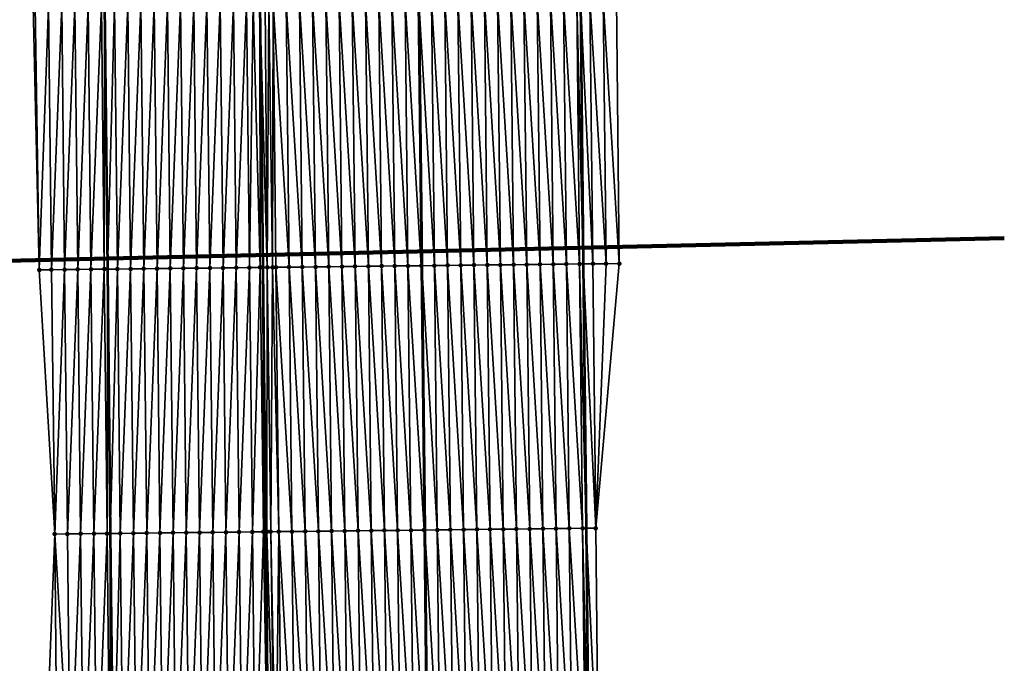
# Model space of a CAD drawing. Header units: feet. Extents: x 2010743 to 2022806, y 818705 to 837694.
# Tile 332 of 531: x 2011465 to 2011539, y 829744 to 829792. Entities that reach past the tile are written whole.
import ezdxf

# ---------------------------------------------------------------- set-up
doc = ezdxf.new("R2010")
doc.units = ezdxf.units.FT
doc.header["$MEASUREMENT"] = 0
for name, color, linetype, lineweight in [('EP_Travel Lane', 172, 'Continuous', 53), ('Notes', 102, 'Continuous', 100), ('Road Shots', 141, 'Continuous', 100), ('STRIPING', 60, 'Continuous', 53)]:
    doc.layers.add(name, color=color, linetype=linetype, lineweight=lineweight)
doc.layers.add('I-77-MM17-21_NB-Surface-Border', color=7, linetype='Continuous')
doc.layers.add('I-77-MM17-21_NB-Surface-TIN', color=7, linetype='Continuous')

msp = doc.modelspace()

# ---------------------------------------------------------------- linework, layer by layer
at = {"layer": 'EP_Travel Lane'}
for points in [[(2011468.732, 830013.534, 322.989), (2011468.948, 829993.536, 322.86), (2011469.164, 829973.538, 322.72), (2011469.38, 829953.539, 322.57), (2011469.596, 829933.541, 322.454), (2011469.812, 829913.542, 322.36), (2011470.028, 829893.544, 322.235), (2011470.244, 829873.545, 322.12), (2011470.461, 829853.546, 321.99), (2011470.678, 829833.548, 321.857), (2011470.895, 829813.549, 321.738), (2011471.113, 829793.551, 321.634), (2011471.33, 829773.552, 321.536), (2011471.547, 829753.554, 321.4), (2011471.764, 829733.555, 321.263)], [(2011504.97, 829993.927, 322.561), (2011505.186, 829973.928, 322.471), (2011505.402, 829953.93, 322.346), (2011505.618, 829933.931, 322.213), (2011505.834, 829913.933, 322.112), (2011506.05, 829893.934, 321.997), (2011506.266, 829873.936, 321.877), (2011506.483, 829853.939, 321.759), (2011506.7, 829833.94, 321.629), (2011506.917, 829813.942, 321.5), (2011507.135, 829793.943, 321.359), (2011507.352, 829773.945, 321.276), (2011507.569, 829753.946, 321.159), (2011507.786, 829733.948, 321.054)]]:
    msp.add_polyline3d(points, dxfattribs=at)
at = {"layer": 'I-77-MM17-21_NB-Surface-Border', "color": 3, "linetype": 'Continuous', "lineweight": -3}
for points in [[(2011466.566, 829733.5, 321.136), (2011467.337, 829753.509, 321.294), (2011466.161, 829773.497, 321.405), (2011465.702, 829793.493, 321.494), (2011465.022, 829813.486, 321.572), (2011465.434, 829833.491, 321.717), (2011464.217, 829853.479, 321.82), (2011464, 829873.479, 321.951), (2011463.784, 829893.477, 322.058), (2011463.568, 829913.476, 322.19), (2011464.352, 829933.485, 322.313), (2011463.602, 829953.478, 322.416), (2011463.785, 829973.48, 322.58), (2011463.469, 829993.478, 322.703), (2011463.161, 830013.475, 322.825)], [(2011506.701, 829993.946, 322.514), (2011507.917, 829973.958, 322.385), (2011508.133, 829953.96, 322.237), (2011509.349, 829933.973, 322.031), (2011510.565, 829913.985, 321.917), (2011510.781, 829893.986, 321.809), (2011510.997, 829873.988, 321.687), (2011510.214, 829853.98, 321.596), (2011510.431, 829833.982, 321.456), (2011510.648, 829813.983, 321.34), (2011509.865, 829793.974, 321.252), (2011510.083, 829773.975, 321.154), (2011508.3, 829753.954, 321.129), (2011508.517, 829733.956, 321.022)]]:
    msp.add_polyline3d(points, dxfattribs=at)
at = {"layer": 'I-77-MM17-21_NB-Surface-TIN', "color": 128, "linetype": 'Continuous', "lineweight": -3}
for points in [[(2011492.084, 829773.777, 321.525), (2011491.867, 829793.776, 321.634), (2011490.867, 829793.765, 321.651)], [(2011493.084, 829773.788, 321.512), (2011492.867, 829793.787, 321.623), (2011491.867, 829793.776, 321.634)], [(2011492.084, 829773.777, 321.525), (2011493.084, 829773.788, 321.512), (2011491.867, 829793.776, 321.634)], [(2011494.084, 829773.799, 321.501), (2011493.866, 829793.798, 321.616), (2011492.867, 829793.787, 321.623)], [(2011493.084, 829773.788, 321.512), (2011494.084, 829773.799, 321.501), (2011492.867, 829793.787, 321.623)], [(2011495.084, 829773.81, 321.49), (2011494.866, 829793.809, 321.603), (2011493.866, 829793.798, 321.616)], [(2011494.084, 829773.799, 321.501), (2011495.084, 829773.81, 321.49), (2011493.866, 829793.798, 321.616)], [(2011494.866, 829793.809, 321.603), (2011495.132, 829773.811, 321.489), (2011494.915, 829793.809, 321.603)], [(2011495.084, 829773.81, 321.49), (2011495.132, 829773.811, 321.489), (2011494.866, 829793.809, 321.603)], [(2011496.084, 829773.821, 321.477), (2011495.866, 829793.82, 321.587), (2011494.915, 829793.809, 321.603)], [(2011496.084, 829773.821, 321.477), (2011494.915, 829793.809, 321.603), (2011495.132, 829773.811, 321.489)], [(2011497.083, 829773.832, 321.458), (2011496.866, 829793.831, 321.565), (2011495.866, 829793.82, 321.587)], [(2011496.084, 829773.821, 321.477), (2011497.083, 829773.832, 321.458), (2011495.866, 829793.82, 321.587)], [(2011498.083, 829773.843, 321.439), (2011497.866, 829793.842, 321.544), (2011496.866, 829793.831, 321.565)], [(2011497.083, 829773.832, 321.458), (2011498.083, 829773.843, 321.439), (2011496.866, 829793.831, 321.565)], [(2011499.083, 829773.854, 321.423), (2011498.866, 829793.853, 321.53), (2011497.866, 829793.842, 321.544)], [(2011498.083, 829773.843, 321.439), (2011499.083, 829773.854, 321.423), (2011497.866, 829793.842, 321.544)], [(2011500.083, 829773.865, 321.41), (2011499.866, 829793.864, 321.517), (2011498.866, 829793.853, 321.53)], [(2011499.083, 829773.854, 321.423), (2011500.083, 829773.865, 321.41), (2011498.866, 829793.853, 321.53)], [(2011501.083, 829773.876, 321.398), (2011500.866, 829793.874, 321.504), (2011499.866, 829793.864, 321.517)], [(2011500.083, 829773.865, 321.41), (2011501.083, 829773.876, 321.398), (2011499.866, 829793.864, 321.517)], [(2011502.083, 829773.887, 321.386), (2011501.866, 829793.885, 321.492), (2011500.866, 829793.874, 321.504)], [(2011501.083, 829773.876, 321.398), (2011502.083, 829773.887, 321.386), (2011500.866, 829793.874, 321.504)], [(2011503.083, 829773.898, 321.373), (2011502.866, 829793.896, 321.477), (2011501.866, 829793.885, 321.492)], [(2011502.083, 829773.887, 321.386), (2011503.083, 829773.898, 321.373), (2011501.866, 829793.885, 321.492)], [(2011504.083, 829773.909, 321.359), (2011503.866, 829793.907, 321.462), (2011502.866, 829793.896, 321.477)], [(2011503.083, 829773.898, 321.373), (2011504.083, 829773.909, 321.359), (2011502.866, 829793.896, 321.477)], [(2011505.083, 829773.92, 321.347), (2011504.866, 829793.918, 321.438), (2011503.866, 829793.907, 321.462)], [(2011504.083, 829773.909, 321.359), (2011505.083, 829773.92, 321.347), (2011503.866, 829793.907, 321.462)], [(2011506.083, 829773.931, 321.325), (2011505.866, 829793.929, 321.406), (2011504.866, 829793.918, 321.438)], [(2011505.083, 829773.92, 321.347), (2011506.083, 829773.931, 321.325), (2011504.866, 829793.918, 321.438)], [(2011507.083, 829773.942, 321.288), (2011506.866, 829793.94, 321.369), (2011505.866, 829793.929, 321.406)], [(2011506.083, 829773.931, 321.325), (2011507.083, 829773.942, 321.288), (2011505.866, 829793.929, 321.406)], [(2011506.866, 829793.94, 321.369), (2011507.352, 829773.945, 321.276), (2011507.135, 829793.943, 321.359)], [(2011507.083, 829773.942, 321.288), (2011507.352, 829773.945, 321.276), (2011506.866, 829793.94, 321.369)], [(2011508.083, 829773.953, 321.242), (2011507.866, 829793.952, 321.332), (2011507.135, 829793.943, 321.359)], [(2011508.083, 829773.953, 321.242), (2011507.135, 829793.943, 321.359), (2011507.352, 829773.945, 321.276)], [(2011509.083, 829773.964, 321.196), (2011508.866, 829793.963, 321.292), (2011507.866, 829793.952, 321.332)], [(2011508.083, 829773.953, 321.242), (2011509.083, 829773.964, 321.196), (2011507.866, 829793.952, 321.332)], [(2011510.083, 829773.975, 321.154), (2011509.865, 829793.974, 321.252), (2011508.866, 829793.963, 321.292)], [(2011509.083, 829773.964, 321.196), (2011510.083, 829773.975, 321.154), (2011508.866, 829793.963, 321.292)], [(2011466.161, 829773.497, 321.405), (2011465.868, 829793.494, 321.499), (2011465.702, 829793.493, 321.494)], [(2011466.161, 829773.497, 321.405), (2011466.868, 829793.505, 321.529), (2011465.868, 829793.494, 321.499)], [(2011466.161, 829773.497, 321.405), (2011467.085, 829773.507, 321.432), (2011466.868, 829793.505, 321.529)], [(2011467.085, 829773.507, 321.432), (2011467.868, 829793.516, 321.559), (2011466.868, 829793.505, 321.529)], [(2011467.085, 829773.507, 321.432), (2011468.085, 829773.517, 321.461), (2011467.868, 829793.516, 321.559)], [(2011468.085, 829773.517, 321.461), (2011468.868, 829793.526, 321.588), (2011467.868, 829793.516, 321.559)], [(2011468.085, 829773.517, 321.461), (2011469.085, 829773.528, 321.488), (2011468.868, 829793.526, 321.588)], [(2011469.085, 829773.528, 321.488), (2011469.868, 829793.537, 321.617), (2011468.868, 829793.526, 321.588)], [(2011469.085, 829773.528, 321.488), (2011470.085, 829773.539, 321.515), (2011469.868, 829793.537, 321.617)], [(2011470.085, 829773.539, 321.515), (2011470.868, 829793.548, 321.631), (2011469.868, 829793.537, 321.617)], [(2011470.085, 829773.539, 321.515), (2011471.085, 829773.549, 321.534), (2011470.868, 829793.548, 321.631)], [(2011471.085, 829773.549, 321.534), (2011471.113, 829793.551, 321.634), (2011470.868, 829793.548, 321.631)], [(2011471.085, 829773.549, 321.534), (2011471.33, 829773.552, 321.536), (2011471.113, 829793.551, 321.634)], [(2011471.868, 829793.559, 321.642), (2011471.113, 829793.551, 321.634), (2011471.33, 829773.552, 321.536)], [(2011472.085, 829773.56, 321.543), (2011471.868, 829793.559, 321.642), (2011471.33, 829773.552, 321.536)], [(2011472.085, 829773.56, 321.543), (2011472.868, 829793.569, 321.656), (2011471.868, 829793.559, 321.642)], [(2011472.085, 829773.56, 321.543), (2011473.085, 829773.571, 321.556), (2011472.868, 829793.569, 321.656)], [(2011473.085, 829773.571, 321.556), (2011473.868, 829793.58, 321.669), (2011472.868, 829793.569, 321.656)], [(2011473.085, 829773.571, 321.556), (2011474.085, 829773.582, 321.57), (2011473.868, 829793.58, 321.669)], [(2011474.085, 829773.582, 321.57), (2011474.868, 829793.591, 321.678), (2011473.868, 829793.58, 321.669)], [(2011474.085, 829773.582, 321.57), (2011475.085, 829773.592, 321.58), (2011474.868, 829793.591, 321.678)], [(2011475.085, 829773.592, 321.58), (2011475.868, 829793.602, 321.687), (2011474.868, 829793.591, 321.678)], [(2011475.085, 829773.592, 321.58), (2011476.085, 829773.603, 321.59), (2011475.868, 829793.602, 321.687)], [(2011476.085, 829773.603, 321.59), (2011476.867, 829793.613, 321.695), (2011475.868, 829793.602, 321.687)], [(2011476.085, 829773.603, 321.59), (2011477.085, 829773.614, 321.599), (2011476.867, 829793.613, 321.695)], [(2011477.085, 829773.614, 321.599), (2011477.867, 829793.623, 321.705), (2011476.867, 829793.613, 321.695)], [(2011477.085, 829773.614, 321.599), (2011478.085, 829773.625, 321.608), (2011477.867, 829793.623, 321.705)], [(2011478.085, 829773.625, 321.608), (2011478.867, 829793.634, 321.716), (2011477.867, 829793.623, 321.705)], [(2011478.085, 829773.625, 321.608), (2011479.085, 829773.636, 321.617), (2011478.867, 829793.634, 321.716)], [(2011479.085, 829773.636, 321.617), (2011479.867, 829793.645, 321.73), (2011478.867, 829793.634, 321.716)], [(2011479.085, 829773.636, 321.617), (2011480.084, 829773.646, 321.628), (2011479.867, 829793.645, 321.73)], [(2011480.084, 829773.646, 321.628), (2011480.867, 829793.656, 321.747), (2011479.867, 829793.645, 321.73)], [(2011480.084, 829773.646, 321.628), (2011481.084, 829773.657, 321.644), (2011480.867, 829793.656, 321.747)], [(2011481.084, 829773.657, 321.644), (2011481.867, 829793.667, 321.765), (2011480.867, 829793.656, 321.747)], [(2011481.084, 829773.657, 321.644), (2011482.084, 829773.668, 321.659), (2011481.867, 829793.667, 321.765)], [(2011482.084, 829773.668, 321.659), (2011482.374, 829793.672, 321.773), (2011481.867, 829793.667, 321.765)], [(2011482.084, 829773.668, 321.659), (2011482.884, 829773.677, 321.667), (2011482.374, 829793.672, 321.773)], [(2011482.884, 829773.677, 321.667), (2011482.867, 829793.677, 321.777), (2011482.374, 829793.672, 321.773)], [(2011483.433, 829773.683, 321.668), (2011483.265, 829793.682, 321.777), (2011482.867, 829793.677, 321.777)], [(2011483.433, 829773.683, 321.668), (2011482.867, 829793.677, 321.777), (2011483.084, 829773.679, 321.668)], [(2011482.884, 829773.677, 321.667), (2011483.084, 829773.679, 321.668), (2011482.867, 829793.677, 321.777)], [(2011483.433, 829773.683, 321.668), (2011483.554, 829793.685, 321.776), (2011483.265, 829793.682, 321.777)], [(2011483.433, 829773.683, 321.668), (2011483.833, 829773.687, 321.667), (2011483.554, 829793.685, 321.776)], [(2011483.833, 829773.687, 321.667), (2011483.867, 829793.688, 321.774), (2011483.554, 829793.685, 321.776)], [(2011483.833, 829773.687, 321.667), (2011484.084, 829773.69, 321.665), (2011483.867, 829793.688, 321.774)], [(2011485.084, 829773.701, 321.65), (2011484.867, 829793.699, 321.758), (2011483.867, 829793.688, 321.774)], [(2011484.084, 829773.69, 321.665), (2011485.084, 829773.701, 321.65), (2011483.867, 829793.688, 321.774)], [(2011486.084, 829773.712, 321.631), (2011485.867, 829793.71, 321.739), (2011484.867, 829793.699, 321.758)], [(2011485.084, 829773.701, 321.65), (2011486.084, 829773.712, 321.631), (2011484.867, 829793.699, 321.758)], [(2011487.084, 829773.723, 321.612), (2011486.867, 829793.721, 321.72), (2011485.867, 829793.71, 321.739)], [(2011486.084, 829773.712, 321.631), (2011487.084, 829773.723, 321.612), (2011485.867, 829793.71, 321.739)], [(2011488.084, 829773.734, 321.595), (2011487.867, 829793.732, 321.703), (2011486.867, 829793.721, 321.72)], [(2011487.084, 829773.723, 321.612), (2011488.084, 829773.734, 321.595), (2011486.867, 829793.721, 321.72)], [(2011489.084, 829773.744, 321.58), (2011488.867, 829793.743, 321.686), (2011487.867, 829793.732, 321.703)], [(2011488.084, 829773.734, 321.595), (2011489.084, 829773.744, 321.58), (2011487.867, 829793.732, 321.703)], [(2011490.084, 829773.755, 321.562), (2011489.867, 829793.754, 321.668), (2011488.867, 829793.743, 321.686)], [(2011489.084, 829773.744, 321.58), (2011490.084, 829773.755, 321.562), (2011488.867, 829793.743, 321.686)], [(2011491.084, 829773.766, 321.542), (2011490.867, 829793.765, 321.651), (2011489.867, 829793.754, 321.668)], [(2011490.084, 829773.755, 321.562), (2011491.084, 829773.766, 321.542), (2011489.867, 829793.754, 321.668)], [(2011491.084, 829773.766, 321.542), (2011492.084, 829773.777, 321.525), (2011490.867, 829793.765, 321.651)], [(2011479.302, 829753.637, 321.482), (2011480.084, 829773.646, 321.628), (2011479.085, 829773.636, 321.617)], [(2011479.302, 829753.637, 321.482), (2011480.302, 829753.648, 321.494), (2011480.084, 829773.646, 321.628)], [(2011480.302, 829753.648, 321.494), (2011481.084, 829773.657, 321.644), (2011480.084, 829773.646, 321.628)], [(2011480.302, 829753.648, 321.494), (2011481.302, 829753.659, 321.51), (2011481.084, 829773.657, 321.644)], [(2011481.302, 829753.659, 321.51), (2011482.084, 829773.668, 321.659), (2011481.084, 829773.657, 321.644)], [(2011481.302, 829753.659, 321.51), (2011482.302, 829753.67, 321.527), (2011482.084, 829773.668, 321.659)], [(2011482.302, 829753.67, 321.527), (2011482.884, 829773.677, 321.667), (2011482.084, 829773.668, 321.659)], [(2011482.302, 829753.67, 321.527), (2011483.145, 829753.679, 321.537), (2011482.884, 829773.677, 321.667)], [(2011483.145, 829753.679, 321.537), (2011483.084, 829773.679, 321.668), (2011482.884, 829773.677, 321.667)], [(2011483.41, 829753.682, 321.538), (2011483.433, 829773.683, 321.668), (2011483.084, 829773.679, 321.668)], [(2011483.41, 829753.682, 321.538), (2011483.084, 829773.679, 321.668), (2011483.302, 829753.68, 321.538)], [(2011483.145, 829753.679, 321.537), (2011483.302, 829753.68, 321.538), (2011483.084, 829773.679, 321.668)], [(2011483.41, 829753.682, 321.538), (2011483.69, 829753.685, 321.538), (2011483.433, 829773.683, 321.668)], [(2011483.69, 829753.685, 321.538), (2011483.833, 829773.687, 321.667), (2011483.433, 829773.683, 321.668)], [(2011483.69, 829753.685, 321.538), (2011484.301, 829753.691, 321.533), (2011483.833, 829773.687, 321.667)], [(2011484.301, 829753.691, 321.533), (2011484.084, 829773.69, 321.665), (2011483.833, 829773.687, 321.667)], [(2011485.301, 829753.702, 321.519), (2011485.084, 829773.701, 321.65), (2011484.084, 829773.69, 321.665)], [(2011484.301, 829753.691, 321.533), (2011485.301, 829753.702, 321.519), (2011484.084, 829773.69, 321.665)], [(2011486.301, 829753.713, 321.5), (2011486.084, 829773.712, 321.631), (2011485.084, 829773.701, 321.65)], [(2011485.301, 829753.702, 321.519), (2011486.301, 829753.713, 321.5), (2011485.084, 829773.701, 321.65)], [(2011487.301, 829753.724, 321.481), (2011487.084, 829773.723, 321.612), (2011486.084, 829773.712, 321.631)], [(2011486.301, 829753.713, 321.5), (2011487.301, 829753.724, 321.481), (2011486.084, 829773.712, 321.631)], [(2011488.301, 829753.735, 321.461), (2011488.084, 829773.734, 321.595), (2011487.084, 829773.723, 321.612)], [(2011487.301, 829753.724, 321.481), (2011488.301, 829753.735, 321.461), (2011487.084, 829773.723, 321.612)], [(2011489.301, 829753.746, 321.445), (2011489.084, 829773.744, 321.58), (2011488.084, 829773.734, 321.595)], [(2011488.301, 829753.735, 321.461), (2011489.301, 829753.746, 321.445), (2011488.084, 829773.734, 321.595)], [(2011490.301, 829753.757, 321.429), (2011490.084, 829773.755, 321.562), (2011489.084, 829773.744, 321.58)], [(2011489.301, 829753.746, 321.445), (2011490.301, 829753.757, 321.429), (2011489.084, 829773.744, 321.58)], [(2011491.301, 829753.768, 321.412), (2011491.084, 829773.766, 321.542), (2011490.084, 829773.755, 321.562)], [(2011490.301, 829753.757, 321.429), (2011491.301, 829753.768, 321.412), (2011490.084, 829773.755, 321.562)], [(2011492.301, 829753.779, 321.396), (2011492.084, 829773.777, 321.525), (2011491.084, 829773.766, 321.542)], [(2011491.301, 829753.768, 321.412), (2011492.301, 829753.779, 321.396), (2011491.084, 829773.766, 321.542)], [(2011493.301, 829753.79, 321.382), (2011493.084, 829773.788, 321.512), (2011492.084, 829773.777, 321.525)], [(2011492.301, 829753.779, 321.396), (2011493.301, 829753.79, 321.382), (2011492.084, 829773.777, 321.525)], [(2011494.301, 829753.801, 321.371), (2011494.084, 829773.799, 321.501), (2011493.084, 829773.788, 321.512)], [(2011493.301, 829753.79, 321.382), (2011494.301, 829753.801, 321.371), (2011493.084, 829773.788, 321.512)], [(2011495.301, 829753.812, 321.36), (2011495.084, 829773.81, 321.49), (2011494.084, 829773.799, 321.501)], [(2011494.301, 829753.801, 321.371), (2011495.301, 829753.812, 321.36), (2011494.084, 829773.799, 321.501)], [(2011495.084, 829773.81, 321.49), (2011495.35, 829753.812, 321.36), (2011495.132, 829773.811, 321.489)], [(2011495.301, 829753.812, 321.36), (2011495.35, 829753.812, 321.36), (2011495.084, 829773.81, 321.49)], [(2011496.301, 829753.823, 321.349), (2011496.084, 829773.821, 321.477), (2011495.132, 829773.811, 321.489)], [(2011496.301, 829753.823, 321.349), (2011495.132, 829773.811, 321.489), (2011495.35, 829753.812, 321.36)], [(2011497.301, 829753.834, 321.335), (2011497.083, 829773.832, 321.458), (2011496.084, 829773.821, 321.477)], [(2011496.301, 829753.823, 321.349), (2011497.301, 829753.834, 321.335), (2011496.084, 829773.821, 321.477)], [(2011498.301, 829753.845, 321.318), (2011498.083, 829773.843, 321.439), (2011497.083, 829773.832, 321.458)], [(2011497.301, 829753.834, 321.335), (2011498.301, 829753.845, 321.318), (2011497.083, 829773.832, 321.458)], [(2011499.301, 829753.856, 321.3), (2011499.083, 829773.854, 321.423), (2011498.083, 829773.843, 321.439)], [(2011498.301, 829753.845, 321.318), (2011499.301, 829753.856, 321.3), (2011498.083, 829773.843, 321.439)], [(2011500.3, 829753.867, 321.286), (2011500.083, 829773.865, 321.41), (2011499.083, 829773.854, 321.423)], [(2011499.301, 829753.856, 321.3), (2011500.3, 829753.867, 321.286), (2011499.083, 829773.854, 321.423)], [(2011501.3, 829753.878, 321.274), (2011501.083, 829773.876, 321.398), (2011500.083, 829773.865, 321.41)], [(2011500.3, 829753.867, 321.286), (2011501.3, 829753.878, 321.274), (2011500.083, 829773.865, 321.41)], [(2011502.3, 829753.888, 321.262), (2011502.083, 829773.887, 321.386), (2011501.083, 829773.876, 321.398)], [(2011501.3, 829753.878, 321.274), (2011502.3, 829753.888, 321.262), (2011501.083, 829773.876, 321.398)], [(2011503.3, 829753.899, 321.249), (2011503.083, 829773.898, 321.373), (2011502.083, 829773.887, 321.386)], [(2011502.3, 829753.888, 321.262), (2011503.3, 829753.899, 321.249), (2011502.083, 829773.887, 321.386)], [(2011504.3, 829753.91, 321.237), (2011504.083, 829773.909, 321.359), (2011503.083, 829773.898, 321.373)], [(2011503.3, 829753.899, 321.249), (2011504.3, 829753.91, 321.237), (2011503.083, 829773.898, 321.373)], [(2011505.3, 829753.921, 321.225), (2011505.083, 829773.92, 321.347), (2011504.083, 829773.909, 321.359)], [(2011504.3, 829753.91, 321.237), (2011505.3, 829753.921, 321.225), (2011504.083, 829773.909, 321.359)], [(2011506.3, 829753.932, 321.204), (2011506.083, 829773.931, 321.325), (2011505.083, 829773.92, 321.347)], [(2011505.3, 829753.921, 321.225), (2011506.3, 829753.932, 321.204), (2011505.083, 829773.92, 321.347)], [(2011507.3, 829753.943, 321.17), (2011507.083, 829773.942, 321.288), (2011506.083, 829773.931, 321.325)], [(2011506.3, 829753.932, 321.204), (2011507.3, 829753.943, 321.17), (2011506.083, 829773.931, 321.325)], [(2011507.083, 829773.942, 321.288), (2011507.569, 829753.946, 321.159), (2011507.352, 829773.945, 321.276)], [(2011507.3, 829753.943, 321.17), (2011507.569, 829753.946, 321.159), (2011507.083, 829773.942, 321.288)], [(2011508.3, 829753.954, 321.129), (2011508.083, 829773.953, 321.242), (2011507.352, 829773.945, 321.276)], [(2011508.3, 829753.954, 321.129), (2011507.352, 829773.945, 321.276), (2011507.569, 829753.946, 321.159)], [(2011508.3, 829753.954, 321.129), (2011509.083, 829773.964, 321.196), (2011508.083, 829773.953, 321.242)], [(2011508.3, 829753.954, 321.129), (2011510.083, 829773.975, 321.154), (2011509.083, 829773.964, 321.196)], [(2011467.337, 829753.509, 321.294), (2011467.085, 829773.507, 321.432), (2011466.161, 829773.497, 321.405)], [(2011467.337, 829753.509, 321.294), (2011468.085, 829773.517, 321.461), (2011467.085, 829773.507, 321.432)], [(2011467.337, 829753.509, 321.294), (2011468.302, 829753.519, 321.322), (2011468.085, 829773.517, 321.461)], [(2011468.302, 829753.519, 321.322), (2011469.085, 829773.528, 321.488), (2011468.085, 829773.517, 321.461)], [(2011468.302, 829753.519, 321.322), (2011469.302, 829753.53, 321.353), (2011469.085, 829773.528, 321.488)], [(2011469.302, 829753.53, 321.353), (2011470.085, 829773.539, 321.515), (2011469.085, 829773.528, 321.488)], [(2011469.302, 829753.53, 321.353), (2011470.302, 829753.54, 321.381), (2011470.085, 829773.539, 321.515)], [(2011470.302, 829753.54, 321.381), (2011471.085, 829773.549, 321.534), (2011470.085, 829773.539, 321.515)], [(2011470.302, 829753.54, 321.381), (2011471.302, 829753.551, 321.398), (2011471.085, 829773.549, 321.534)], [(2011471.302, 829753.551, 321.398), (2011471.33, 829773.552, 321.536), (2011471.085, 829773.549, 321.534)], [(2011471.302, 829753.551, 321.398), (2011471.547, 829753.554, 321.4), (2011471.33, 829773.552, 321.536)], [(2011472.085, 829773.56, 321.543), (2011471.33, 829773.552, 321.536), (2011471.547, 829753.554, 321.4)], [(2011472.302, 829753.562, 321.406), (2011472.085, 829773.56, 321.543), (2011471.547, 829753.554, 321.4)], [(2011472.302, 829753.562, 321.406), (2011473.085, 829773.571, 321.556), (2011472.085, 829773.56, 321.543)], [(2011472.302, 829753.562, 321.406), (2011473.302, 829753.573, 321.416), (2011473.085, 829773.571, 321.556)], [(2011473.302, 829753.573, 321.416), (2011474.085, 829773.582, 321.57), (2011473.085, 829773.571, 321.556)], [(2011473.302, 829753.573, 321.416), (2011474.302, 829753.583, 321.43), (2011474.085, 829773.582, 321.57)], [(2011474.302, 829753.583, 321.43), (2011475.085, 829773.592, 321.58), (2011474.085, 829773.582, 321.57)], [(2011474.302, 829753.583, 321.43), (2011475.302, 829753.594, 321.441), (2011475.085, 829773.592, 321.58)], [(2011475.302, 829753.594, 321.441), (2011476.085, 829773.603, 321.59), (2011475.085, 829773.592, 321.58)], [(2011475.302, 829753.594, 321.441), (2011476.302, 829753.605, 321.451), (2011476.085, 829773.603, 321.59)], [(2011476.302, 829753.605, 321.451), (2011477.085, 829773.614, 321.599), (2011476.085, 829773.603, 321.59)], [(2011476.302, 829753.605, 321.451), (2011477.302, 829753.616, 321.462), (2011477.085, 829773.614, 321.599)], [(2011477.302, 829753.616, 321.462), (2011478.085, 829773.625, 321.608), (2011477.085, 829773.614, 321.599)], [(2011477.302, 829753.616, 321.462), (2011478.302, 829753.626, 321.473), (2011478.085, 829773.625, 321.608)], [(2011478.302, 829753.626, 321.473), (2011479.085, 829773.636, 321.617), (2011478.085, 829773.625, 321.608)], [(2011478.302, 829753.626, 321.473), (2011479.302, 829753.637, 321.482), (2011479.085, 829773.636, 321.617)], [(2011468.52, 829733.52, 321.192), (2011468.302, 829753.519, 321.322), (2011467.337, 829753.509, 321.294)], [(2011468.52, 829733.52, 321.192), (2011469.302, 829753.53, 321.353), (2011468.302, 829753.519, 321.322)], [(2011468.52, 829733.52, 321.192), (2011469.519, 829733.531, 321.216), (2011469.302, 829753.53, 321.353)], [(2011469.519, 829733.531, 321.216), (2011470.302, 829753.54, 321.381), (2011469.302, 829753.53, 321.353)], [(2011469.519, 829733.531, 321.216), (2011470.519, 829733.542, 321.242), (2011470.302, 829753.54, 321.381)], [(2011470.519, 829733.542, 321.242), (2011471.302, 829753.551, 321.398), (2011470.302, 829753.54, 321.381)], [(2011470.519, 829733.542, 321.242), (2011471.519, 829733.553, 321.26), (2011471.302, 829753.551, 321.398)], [(2011471.519, 829733.553, 321.26), (2011471.547, 829753.554, 321.4), (2011471.302, 829753.551, 321.398)], [(2011471.519, 829733.553, 321.26), (2011471.764, 829733.555, 321.263), (2011471.547, 829753.554, 321.4)], [(2011472.302, 829753.562, 321.406), (2011471.547, 829753.554, 321.4), (2011471.764, 829733.555, 321.263)], [(2011472.519, 829733.563, 321.272), (2011472.302, 829753.562, 321.406), (2011471.764, 829733.555, 321.263)], [(2011472.519, 829733.563, 321.272), (2011473.302, 829753.573, 321.416), (2011472.302, 829753.562, 321.406)], [(2011472.519, 829733.563, 321.272), (2011473.519, 829733.574, 321.29), (2011473.302, 829753.573, 321.416)], [(2011473.519, 829733.574, 321.29), (2011474.302, 829753.583, 321.43), (2011473.302, 829753.573, 321.416)], [(2011473.519, 829733.574, 321.29), (2011474.519, 829733.585, 321.303), (2011474.302, 829753.583, 321.43)], [(2011474.519, 829733.585, 321.303), (2011475.302, 829753.594, 321.441), (2011474.302, 829753.583, 321.43)], [(2011474.519, 829733.585, 321.303), (2011475.519, 829733.596, 321.314), (2011475.302, 829753.594, 321.441)], [(2011475.519, 829733.596, 321.314), (2011476.302, 829753.605, 321.451), (2011475.302, 829753.594, 321.441)], [(2011475.519, 829733.596, 321.314), (2011476.519, 829733.606, 321.325), (2011476.302, 829753.605, 321.451)], [(2011476.519, 829733.606, 321.325), (2011477.302, 829753.616, 321.462), (2011476.302, 829753.605, 321.451)], [(2011476.519, 829733.606, 321.325), (2011477.519, 829733.617, 321.334), (2011477.302, 829753.616, 321.462)], [(2011477.519, 829733.617, 321.334), (2011478.302, 829753.626, 321.473), (2011477.302, 829753.616, 321.462)], [(2011477.519, 829733.617, 321.334), (2011478.519, 829733.628, 321.343), (2011478.302, 829753.626, 321.473)], [(2011478.519, 829733.628, 321.343), (2011479.302, 829753.637, 321.482), (2011478.302, 829753.626, 321.473)], [(2011478.519, 829733.628, 321.343), (2011479.519, 829733.639, 321.355), (2011479.302, 829753.637, 321.482)], [(2011479.519, 829733.639, 321.355), (2011480.302, 829753.648, 321.494), (2011479.302, 829753.637, 321.482)], [(2011479.519, 829733.639, 321.355), (2011480.519, 829733.65, 321.368), (2011480.302, 829753.648, 321.494)], [(2011480.519, 829733.65, 321.368), (2011481.302, 829753.659, 321.51), (2011480.302, 829753.648, 321.494)], [(2011480.519, 829733.65, 321.368), (2011481.519, 829733.66, 321.383), (2011481.302, 829753.659, 321.51)], [(2011481.519, 829733.66, 321.383), (2011482.302, 829753.67, 321.527), (2011481.302, 829753.659, 321.51)], [(2011481.519, 829733.66, 321.383), (2011482.519, 829733.671, 321.399), (2011482.302, 829753.67, 321.527)], [(2011482.519, 829733.671, 321.399), (2011483.145, 829753.679, 321.537), (2011482.302, 829753.67, 321.527)], [(2011482.519, 829733.671, 321.399), (2011483.466, 829733.681, 321.409), (2011483.145, 829753.679, 321.537)], [(2011483.466, 829733.681, 321.409), (2011483.302, 829753.68, 321.538), (2011483.145, 829753.679, 321.537)], [(2011483.41, 829753.682, 321.538), (2011483.302, 829753.68, 321.538), (2011483.519, 829733.682, 321.41)], [(2011483.466, 829733.681, 321.409), (2011483.519, 829733.682, 321.41), (2011483.302, 829753.68, 321.538)], [(2011483.967, 829733.687, 321.411), (2011483.69, 829753.685, 321.538), (2011483.41, 829753.682, 321.538)], [(2011483.967, 829733.687, 321.411), (2011483.41, 829753.682, 321.538), (2011483.519, 829733.682, 321.41)], [(2011484.088, 829733.688, 321.411), (2011484.301, 829753.691, 321.533), (2011483.69, 829753.685, 321.538)], [(2011483.967, 829733.687, 321.411), (2011484.088, 829733.688, 321.411), (2011483.69, 829753.685, 321.538)], [(2011484.088, 829733.688, 321.411), (2011484.519, 829733.693, 321.408), (2011484.301, 829753.691, 321.533)], [(2011485.519, 829733.704, 321.394), (2011485.301, 829753.702, 321.519), (2011484.301, 829753.691, 321.533)], [(2011484.519, 829733.693, 321.408), (2011485.519, 829733.704, 321.394), (2011484.301, 829753.691, 321.533)], [(2011486.518, 829733.715, 321.372), (2011486.301, 829753.713, 321.5), (2011485.301, 829753.702, 321.519)], [(2011485.519, 829733.704, 321.394), (2011486.518, 829733.715, 321.372), (2011485.301, 829753.702, 321.519)], [(2011487.518, 829733.726, 321.35), (2011487.301, 829753.724, 321.481), (2011486.301, 829753.713, 321.5)], [(2011486.518, 829733.715, 321.372), (2011487.518, 829733.726, 321.35), (2011486.301, 829753.713, 321.5)], [(2011488.518, 829733.737, 321.332), (2011488.301, 829753.735, 321.461), (2011487.301, 829753.724, 321.481)], [(2011487.518, 829733.726, 321.35), (2011488.518, 829733.737, 321.332), (2011487.301, 829753.724, 321.481)], [(2011489.518, 829733.748, 321.315), (2011489.301, 829753.746, 321.445), (2011488.301, 829753.735, 321.461)], [(2011488.518, 829733.737, 321.332), (2011489.518, 829733.748, 321.315), (2011488.301, 829753.735, 321.461)], [(2011490.518, 829733.759, 321.297), (2011490.301, 829753.757, 321.429), (2011489.301, 829753.746, 321.445)], [(2011489.518, 829733.748, 321.315), (2011490.518, 829733.759, 321.297), (2011489.301, 829753.746, 321.445)], [(2011491.518, 829733.77, 321.278), (2011491.301, 829753.768, 321.412), (2011490.301, 829753.757, 321.429)], [(2011490.518, 829733.759, 321.297), (2011491.518, 829733.77, 321.278), (2011490.301, 829753.757, 321.429)], [(2011492.518, 829733.781, 321.262), (2011492.301, 829753.779, 321.396), (2011491.301, 829753.768, 321.412)], [(2011491.518, 829733.77, 321.278), (2011492.518, 829733.781, 321.262), (2011491.301, 829753.768, 321.412)], [(2011493.518, 829733.792, 321.251), (2011493.301, 829753.79, 321.382), (2011492.301, 829753.779, 321.396)], [(2011492.518, 829733.781, 321.262), (2011493.518, 829733.792, 321.251), (2011492.301, 829753.779, 321.396)], [(2011494.518, 829733.802, 321.239), (2011494.301, 829753.801, 321.371), (2011493.301, 829753.79, 321.382)], [(2011493.518, 829733.792, 321.251), (2011494.518, 829733.802, 321.239), (2011493.301, 829753.79, 321.382)], [(2011495.518, 829733.813, 321.229), (2011495.301, 829753.812, 321.36), (2011494.301, 829753.801, 321.371)], [(2011494.518, 829733.802, 321.239), (2011495.518, 829733.813, 321.229), (2011494.301, 829753.801, 321.371)], [(2011495.301, 829753.812, 321.36), (2011495.567, 829733.814, 321.228), (2011495.35, 829753.812, 321.36)], [(2011495.518, 829733.813, 321.229), (2011495.567, 829733.814, 321.228), (2011495.301, 829753.812, 321.36)], [(2011496.518, 829733.824, 321.224), (2011496.301, 829753.823, 321.349), (2011495.35, 829753.812, 321.36)], [(2011496.518, 829733.824, 321.224), (2011495.35, 829753.812, 321.36), (2011495.567, 829733.814, 321.228)], [(2011497.518, 829733.835, 321.211), (2011497.301, 829753.834, 321.335), (2011496.301, 829753.823, 321.349)], [(2011496.518, 829733.824, 321.224), (2011497.518, 829733.835, 321.211), (2011496.301, 829753.823, 321.349)], [(2011498.518, 829733.846, 321.2), (2011498.301, 829753.845, 321.318), (2011497.301, 829753.834, 321.335)], [(2011497.518, 829733.835, 321.211), (2011498.518, 829733.846, 321.2), (2011497.301, 829753.834, 321.335)], [(2011499.518, 829733.857, 321.187), (2011499.301, 829753.856, 321.3), (2011498.301, 829753.845, 321.318)], [(2011498.518, 829733.846, 321.2), (2011499.518, 829733.857, 321.187), (2011498.301, 829753.845, 321.318)], [(2011500.518, 829733.868, 321.175), (2011500.3, 829753.867, 321.286), (2011499.301, 829753.856, 321.3)], [(2011499.518, 829733.857, 321.187), (2011500.518, 829733.868, 321.175), (2011499.301, 829753.856, 321.3)], [(2011501.518, 829733.879, 321.165), (2011501.3, 829753.878, 321.274), (2011500.3, 829753.867, 321.286)], [(2011500.518, 829733.868, 321.175), (2011501.518, 829733.879, 321.165), (2011500.3, 829753.867, 321.286)], [(2011502.518, 829733.89, 321.151), (2011502.3, 829753.888, 321.262), (2011501.3, 829753.878, 321.274)], [(2011501.518, 829733.879, 321.165), (2011502.518, 829733.89, 321.151), (2011501.3, 829753.878, 321.274)], [(2011503.517, 829733.901, 321.136), (2011503.3, 829753.899, 321.249), (2011502.3, 829753.888, 321.262)], [(2011502.518, 829733.89, 321.151), (2011503.517, 829733.901, 321.136), (2011502.3, 829753.888, 321.262)], [(2011504.517, 829733.912, 321.124), (2011504.3, 829753.91, 321.237), (2011503.3, 829753.899, 321.249)], [(2011503.517, 829733.901, 321.136), (2011504.517, 829733.912, 321.124), (2011503.3, 829753.899, 321.249)], [(2011505.517, 829733.923, 321.113), (2011505.3, 829753.921, 321.225), (2011504.3, 829753.91, 321.237)], [(2011504.517, 829733.912, 321.124), (2011505.517, 829733.923, 321.113), (2011504.3, 829753.91, 321.237)], [(2011506.517, 829733.934, 321.097), (2011506.3, 829753.932, 321.204), (2011505.3, 829753.921, 321.225)], [(2011505.517, 829733.923, 321.113), (2011506.517, 829733.934, 321.097), (2011505.3, 829753.921, 321.225)], [(2011507.517, 829733.945, 321.065), (2011507.3, 829753.943, 321.17), (2011506.3, 829753.932, 321.204)], [(2011506.517, 829733.934, 321.097), (2011507.517, 829733.945, 321.065), (2011506.3, 829753.932, 321.204)], [(2011507.3, 829753.943, 321.17), (2011507.786, 829733.948, 321.054), (2011507.569, 829753.946, 321.159)], [(2011507.517, 829733.945, 321.065), (2011507.786, 829733.948, 321.054), (2011507.3, 829753.943, 321.17)], [(2011508.517, 829733.956, 321.022), (2011508.3, 829753.954, 321.129), (2011507.569, 829753.946, 321.159)], [(2011508.517, 829733.956, 321.022), (2011507.569, 829753.946, 321.159), (2011507.786, 829733.948, 321.054)], [(2011467.52, 829733.51, 321.163), (2011467.337, 829753.509, 321.294), (2011466.566, 829733.5, 321.136)], [(2011467.52, 829733.51, 321.163), (2011468.52, 829733.52, 321.192), (2011467.337, 829753.509, 321.294)]]:
    msp.add_3dface(points, dxfattribs=at)
at = {"layer": 'Notes'}
msp.add_line((2011539.235, 829775.9), (2011314.582, 829770.795), dxfattribs=at)
at = {"layer": 'Road Shots', "lineweight": 100}
for p in [(2011480.084, 829773.646, 321.628), (2011481.084, 829773.657, 321.644), (2011482.084, 829773.668, 321.659), (2011482.884, 829773.677, 321.667), (2011483.084, 829773.679, 321.668), (2011483.433, 829773.683, 321.668), (2011483.833, 829773.687, 321.667), (2011484.084, 829773.69, 321.665), (2011485.084, 829773.701, 321.65), (2011486.084, 829773.712, 321.631), (2011487.084, 829773.723, 321.612), (2011488.084, 829773.734, 321.595), (2011489.084, 829773.744, 321.58), (2011490.084, 829773.755, 321.562), (2011491.084, 829773.766, 321.542), (2011492.084, 829773.777, 321.525), (2011493.084, 829773.788, 321.512), (2011494.084, 829773.799, 321.501), (2011495.084, 829773.81, 321.49), (2011496.084, 829773.821, 321.477), (2011497.083, 829773.832, 321.458), (2011498.083, 829773.843, 321.439), (2011499.083, 829773.854, 321.423), (2011500.083, 829773.865, 321.41), (2011501.083, 829773.876, 321.398), (2011502.083, 829773.887, 321.386), (2011503.083, 829773.898, 321.373), (2011504.083, 829773.909, 321.359), (2011505.083, 829773.92, 321.347), (2011506.083, 829773.931, 321.325), (2011507.083, 829773.942, 321.288), (2011508.083, 829773.953, 321.242), (2011509.083, 829773.964, 321.196), (2011510.083, 829773.975, 321.154), (2011466.161, 829773.497, 321.405), (2011467.085, 829773.507, 321.432), (2011468.085, 829773.517, 321.461), (2011469.085, 829773.528, 321.488), (2011470.085, 829773.539, 321.515), (2011471.085, 829773.549, 321.534), (2011472.085, 829773.56, 321.543), (2011473.085, 829773.571, 321.556), (2011474.085, 829773.582, 321.57), (2011475.085, 829773.592, 321.58), (2011476.085, 829773.603, 321.59), (2011477.085, 829773.614, 321.599), (2011478.085, 829773.625, 321.608), (2011479.085, 829773.636, 321.617), (2011468.302, 829753.519, 321.322), (2011469.302, 829753.53, 321.353), (2011470.302, 829753.54, 321.381), (2011471.302, 829753.551, 321.398), (2011472.302, 829753.562, 321.406), (2011473.302, 829753.573, 321.416), (2011474.302, 829753.583, 321.43), (2011475.302, 829753.594, 321.441), (2011476.302, 829753.605, 321.451), (2011477.302, 829753.616, 321.462), (2011478.302, 829753.626, 321.473), (2011479.302, 829753.637, 321.482), (2011480.302, 829753.648, 321.494), (2011481.302, 829753.659, 321.51), (2011482.302, 829753.67, 321.527), (2011483.145, 829753.679, 321.537), (2011483.301, 829753.68, 321.538), (2011483.41, 829753.682, 321.538), (2011483.69, 829753.685, 321.538), (2011484.301, 829753.691, 321.533), (2011485.301, 829753.702, 321.519), (2011486.301, 829753.713, 321.5), (2011487.301, 829753.724, 321.481), (2011488.301, 829753.735, 321.461), (2011489.301, 829753.746, 321.445), (2011490.301, 829753.757, 321.429), (2011491.301, 829753.768, 321.412), (2011492.301, 829753.779, 321.396), (2011493.301, 829753.79, 321.382), (2011494.301, 829753.801, 321.371), (2011495.301, 829753.812, 321.36), (2011496.301, 829753.823, 321.349), (2011497.301, 829753.834, 321.335), (2011498.301, 829753.845, 321.318), (2011499.301, 829753.856, 321.3), (2011500.3, 829753.867, 321.286), (2011501.3, 829753.878, 321.274), (2011502.3, 829753.888, 321.262), (2011503.3, 829753.899, 321.249), (2011504.3, 829753.91, 321.237), (2011505.3, 829753.921, 321.225), (2011506.3, 829753.932, 321.204), (2011507.3, 829753.943, 321.17), (2011508.3, 829753.954, 321.129), (2011467.337, 829753.509, 321.294)]:
    msp.add_point(p, dxfattribs=at)
at = {"layer": 'STRIPING'}
for points in [[(2011480.487, 830013.66, 323.124), (2011480.703, 829993.662, 322.996), (2011480.919, 829973.664, 322.859), (2011481.135, 829953.665, 322.714), (2011481.351, 829933.667, 322.6), (2011481.567, 829913.668, 322.501), (2011481.783, 829893.67, 322.371), (2011481.999, 829873.671, 322.267), (2011482.216, 829853.673, 322.12), (2011482.433, 829833.674, 321.993), (2011482.65, 829813.676, 321.886), (2011482.867, 829793.677, 321.777), (2011483.084, 829773.679, 321.668), (2011483.302, 829753.68, 321.538), (2011483.519, 829733.682, 321.41)], [(2011492.751, 829993.793, 322.814), (2011492.967, 829973.795, 322.686), (2011493.183, 829953.796, 322.544), (2011493.399, 829933.798, 322.429), (2011493.615, 829913.799, 322.316), (2011493.831, 829893.801, 322.205), (2011494.047, 829873.802, 322.081), (2011494.264, 829853.805, 321.946), (2011494.481, 829833.806, 321.831), (2011494.698, 829813.808, 321.718), (2011494.915, 829793.809, 321.603), (2011495.132, 829773.811, 321.489), (2011495.35, 829753.812, 321.36), (2011495.567, 829733.814, 321.228)]]:
    msp.add_polyline3d(points, dxfattribs=at)

doc.saveas('drawing.dxf')
